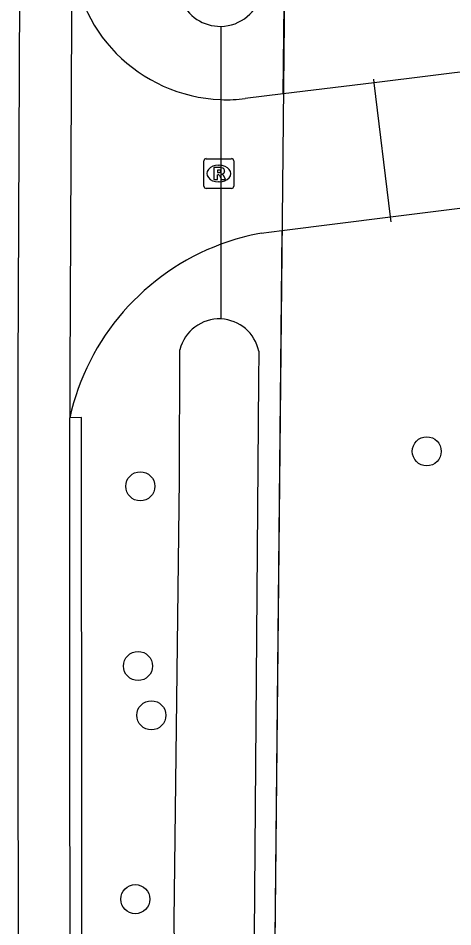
# Model space of a CAD drawing. Extents: x 162157 to 163165, y 378998 to 380775.
# Drawn here: x 162162.45 to 162177.07, y 379844.8 to 379875.35 of the extents above; entities that cross this region are included whole.
import ezdxf

# ---------------------------------------------------------------- set-up
doc = ezdxf.new("R2010")
doc.units = 0
for name, color, linetype in [('IMGEO_Berm_open', 7, 'Continuous'), ('IMGEO_Boom', 7, 'Continuous'), ('IMGEO_Duiker', 7, 'Continuous'), ('IMGEO_Groenvoorziening', 7, 'Continuous'), ('IMGEO_Hek', 7, 'Continuous'), ('IMGEO_Rijbaan_lokaal_gesloten', 7, 'Continuous'), ('IMGEO_Rioolput', 7, 'Continuous'), ('IMGEO_Voetpad_open', 7, 'Continuous'), ('IMGEO_Waterloop', 7, 'Continuous')]:
    doc.layers.add(name, color=color, linetype=linetype)

msp = doc.modelspace()

# ---------------------------------------------------------------- linework, layer by layer
at = {"layer": 'IMGEO_Berm_open'}
msp.add_lwpolyline([(162164.603, 379833.11), (162164.588, 379861.921), (162164.188, 379861.917)], dxfattribs=at)
at = {"layer": 'IMGEO_Boom'}
for centre in [(162176.196, 379860.787), (162166.56, 379859.612), (162166.484, 379853.569), (162166.933, 379851.912), (162166.392, 379845.732)]:
    msp.add_circle(centre, 0.489, dxfattribs=at)
at = {"layer": 'IMGEO_Duiker'}
msp.add_lwpolyline([(162169.27, 379875.074), (162169.271, 379872.612), (162169.271, 379867.75), (162169.272, 379865.238)], dxfattribs=at)
at = {"layer": 'IMGEO_Groenvoorziening'}
for points in [[(162171.372, 379872.803), (162171.462, 379881.893), (162171.583, 379944.317), (162171.828, 379985.206), (162171.731, 380000), (162171.808, 380008.955)], [(162171.327, 379868.212), (162171.013, 379836.469), (162171.864, 379834.863)]]:
    msp.add_lwpolyline(points, dxfattribs=at)
at = {"layer": 'IMGEO_Hek'}
for points in [[(162171.808, 380008.955), (162171.731, 380000), (162171.828, 379985.206), (162171.583, 379944.317), (162171.462, 379881.893), (162171.013, 379836.469), (162171.864, 379834.863)], [(162174.995, 379868.505), (162174.975, 379868.67), (162174.429, 379873.18), (162174.415, 379873.298)]]:
    msp.add_lwpolyline(points, dxfattribs=at)
at = {"layer": 'IMGEO_Rijbaan_lokaal_gesloten'}
for points in [[(162162.462, 379831.9), (162162.452, 379863.521), (162163.185, 380027.629)], [(162164.255, 379877.708), (162164.187, 379863.461), (162164.188, 379861.917)], [(162164.203, 379833.105), (162164.188, 379861.917)]]:
    msp.add_lwpolyline(points, dxfattribs=at)
at = {"layer": 'IMGEO_Rioolput'}
for p, q in [((162168.702, 379869.7), (162168.702, 379870.552)), ((162168.777, 379870.626), (162169.629, 379870.626)), ((162169.703, 379870.552), (162169.703, 379869.7)), ((162169.19, 379870.406), (162169.215, 379870.406)), ((162169.213, 379869.846), (162169.188, 379869.846)), ((162169.629, 379869.626), (162168.777, 379869.626))]:
    msp.add_line(p, q, dxfattribs=at)
for points in [[(162168.702, 379869.7), (162168.702, 379870.552)], [(162168.777, 379870.626), (162169.629, 379870.626)], [(162169.703, 379870.552), (162169.703, 379869.7)], [(162169.291, 379870.324), (162169.039, 379870.326), (162169.039, 379869.926)], [(162169.217, 379870.245), (162169.163, 379870.245), (162169.163, 379870.164)], [(162169.163, 379870.164), (162169.215, 379870.164)], [(162169.039, 379869.926), (162169.163, 379869.926), (162169.163, 379870.088), (162169.174, 379870.088)], [(162169.221, 379870.059), (162169.292, 379869.926), (162169.432, 379869.926), (162169.367, 379870.052)], [(162169.629, 379869.626), (162168.777, 379869.626)]]:
    msp.add_lwpolyline(points, dxfattribs=at)
for centre, radius, start, end in [((162168.779, 379870.55), 0.0765, 91.552, 178.448), ((162168.779, 379870.55), 0.0765, 91.552, 178.448), ((162169.627, 379870.55), 0.0765, 1.552, 88.448), ((162169.627, 379870.55), 0.0765, 1.552, 88.448), ((162169.199, 379870.353), 0.19, 274.7715, 282.9687), ((162169.223, 379870.149), 0.0964, 77.0061, 93.1865), ((162169.237, 379870.206), 0.0378, 276.6634, 79.6772), ((162169.29, 379870.214), 0.109, 350.3612, 89.416), ((162169.288, 379870.214), 0.112, 277.5842, 350.9817), ((162169.173, 379870.035), 0.0533, 26.0293, 88.6989), ((162169.272, 379869.999), 0.108, 29.5134, 73.7905), ((162168.779, 379869.702), 0.0765, 181.552, 268.448), ((162168.779, 379869.702), 0.0765, 181.552, 268.448), ((162169.627, 379869.702), 0.0765, 271.552, 358.448), ((162169.627, 379869.702), 0.0765, 271.552, 358.448)]:
    msp.add_arc(centre, radius, start, end, dxfattribs=at)
for centre, major_axis, ratio, start_param, end_param in [((162169.189, 379870.126), (-0.387, 0.002), 0.722429, 4.712389, 7.853982), ((162169.214, 379870.126), (-0.39, 0.002), 0.717154, 1.570796, 4.712389)]:
    msp.add_ellipse(centre, major_axis=major_axis, ratio=ratio, start_param=start_param, end_param=end_param, dxfattribs=at)
at = {"layer": 'IMGEO_Voetpad_open'}
for points in [[(162197.253, 379876.099), (162185.462, 379874.541), (162183.633, 379874.315), (162174.429, 379873.18), (162171.372, 379872.803)], [(162171.372, 379872.803), (162170.092, 379872.645)], [(162171.327, 379868.212), (162174.975, 379868.67), (162180.881, 379869.41)], [(162170.632, 379868.125), (162171.327, 379868.212)]]:
    msp.add_lwpolyline(points, dxfattribs=at)
for centre, radius, start, end in [((162169.475, 379877.83), 5.222, 181.3366, 267.7568), ((162169.463, 379878.058), 5.45, 267.9783, 276.6252), ((162172.122, 379860.06), 8.201, 100.4672, 110.3421), ((162172.101, 379860.152), 8.108, 110.4325, 167.4283)]:
    msp.add_arc(centre, radius, start, end, dxfattribs=at)
at = {"layer": 'IMGEO_Waterloop'}
for points in [[(162170.545, 379864.151), (162170.538, 379863.163), (162170.323, 379835.922), (162167.82, 379835.833), (162167.701, 379845.018), (162167.874, 379859.851)], [(162167.874, 379859.851), (162167.889, 379864.202)]]:
    msp.add_lwpolyline(points, dxfattribs=at)
for centre, radius, start, end in [((162169.248, 379876.499), 1.425, 202.1803, 270.8939), ((162169.245, 379876.497), 1.424, 271.0026, 348.4768), ((162169.217, 379863.871), 1.368, 87.676, 165.9975), ((162169.21, 379863.876), 1.363, 11.6193, 87.3934)]:
    msp.add_arc(centre, radius, start, end, dxfattribs=at)

doc.saveas('drawing.dxf')
